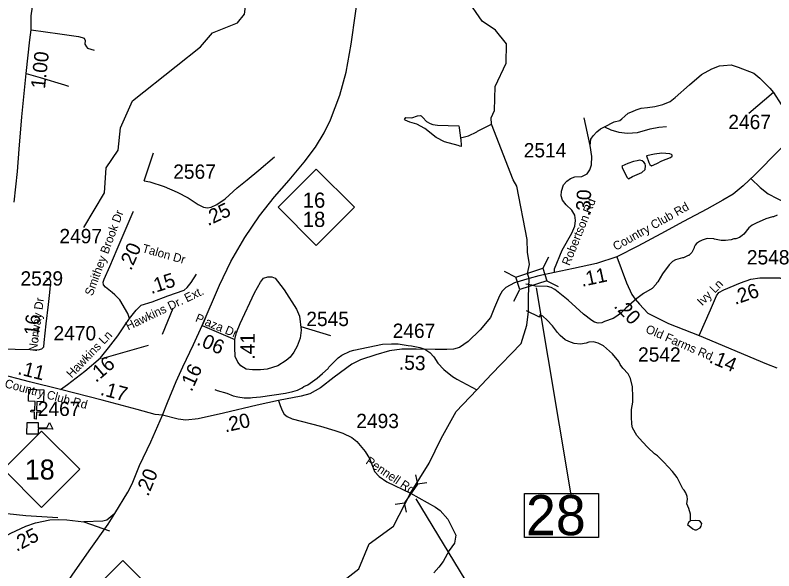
# Model space of a CAD drawing. Extents: x 1248089 to 1457196, y 820910 to 988753.
# Drawn here: x 1355719 to 1362337, y 860169 to 865020 of the extents above; entities that cross this region are included whole.
import ezdxf

# ---------------------------------------------------------------- set-up
doc = ezdxf.new("R2010")
doc.units = 0
for name, color, linetype in [('Exist Cultural Church CELL', 7, 'Continuous'), ('Exist Cultural Educational Facility High CELL', 7, 'Continuous'), ('Exist Hydrographic Creek Single Shore', 7, 'Continuous'), ('Exist Hydrographic Misc Water Feature', 7, 'Continuous'), ('Exist Road Non-System Type 51', 7, 'Continuous'), ('Exist Road Primary Interstate Ramp 1 Lane Attributed', 7, 'Continuous'), ('Exist Road Primary NC Attributed', 7, 'Continuous'), ('Exist Road Primary NC Shield CELL', 7, 'Continuous'), ('Exist Road Primary NC Shield Number Label', 7, 'Continuous'), ('Exist Road Secondary Structure Pipe CELL', 7, 'Continuous'), ('Exist Road Secondary Structure Standard Bridge CELL', 7, 'Continuous'), ('Exist Road Secondary Structure Standard Bridge Number Label', 7, 'Continuous'), ('Exist Road Secondary Type 51 Attributed', 7, 'Continuous'), ('Exist Road Secondary Type 51 Label', 7, 'Continuous'), ('Prop CMT Slope Fill', 7, 'Continuous'), ('Prop GRAU CAT1 Cell', 7, 'Continuous'), ('Prop Lane Arrow CELL', 7, 'Continuous'), ('Prop Lane Lines', 7, 'Continuous')]:
    doc.layers.add(name, color=color, linetype=linetype)

msp = doc.modelspace()

# ---------------------------------------------------------------- linework, layer by layer
at = {"layer": 'Exist Cultural Church CELL'}
msp.add_lwpolyline([(1355965.4, 861644.4), (1355908.5, 861646.5), (1355905.6, 861570.5), (1355937.5, 861569.2), (1355936.9, 861553.2), (1355904.9, 861554.5), (1355902.6, 861494.4), (1355886.6, 861495), (1355888.9, 861555.1), (1355857, 861556.4), (1355857.6, 861572.3), (1355889.6, 861571.1), (1355892.5, 861647.2), (1355834.9, 861649.5), (1355839.1, 861755.9), (1355969.6, 861750.8)], close=True, dxfattribs=at)
at = {"layer": 'Exist Cultural Educational Facility High CELL'}
msp.add_lwpolyline([(1355822.5, 861464.3), (1355920.5, 861463.4), (1355920, 861417.4), (1355995.1, 861416.7), (1356019.8, 861463.5), (1356048.5, 861406.6), (1355920, 861407.8), (1355919.5, 861361.8), (1355821.6, 861362.7)], close=True, dxfattribs=at)
at = {"layer": 'Exist Hydrographic Creek Single Shore'}
for points in [[(1357124.7, 864575.8), (1357336.3, 864743.5), (1357439.4, 864866.2), (1357658.4, 864953.8), (1357718.3, 865028), (1357737.4, 865162.3), (1357805.4, 865193.7), (1357962.3, 865131.5), (1358105.4, 865187.7), (1358427.4, 865447.1), (1358491.4, 865701.9), (1358724.3, 866055), (1358996.3, 866292.5), (1359711.3, 866544.1), (1360217.4, 866806.3), (1360342.4, 866813.7), (1360455.4, 866653.9), (1360684.4, 866439.1), (1360850.4, 866386.6)], [(1360062.5, 863582.2), (1359873.6, 864068.9), (1359870.8, 864123.7), (1359901.4, 864186.5), (1359905.4, 864396.4), (1360001.4, 864601.4), (1360005.4, 864768.7), (1359908.4, 864888.8), (1359793.4, 864966.6), (1359655.4, 865169.7), (1359666.4, 865267.9), (1359795.4, 865449.2), (1360076.4, 865719.2), (1360840.4, 866327.6), (1360850.4, 866386.6)], [(1359168.9, 860847.7), (1359331.4, 861109), (1359435.6, 861325.4), (1359567.4, 861560.4), (1359745.5, 861750.6), (1359875.5, 861885.7), (1360132.6, 862152.6), (1360183.6, 862314.9), (1360195.9, 862432.5), (1360195.9, 862560.9), (1360203.7, 862722.4), (1360187.4, 862765.9), (1360207.1, 862843.4)], [(1358059.4, 859726), (1358270.4, 859836.6), (1358717.4, 860185.4), (1358806.2, 860405.7), (1359018.6, 860560.2), (1359168.9, 860847.7)]]:
    msp.add_lwpolyline(points, dxfattribs=at)
at = {"layer": 'Exist Hydrographic Misc Water Feature'}
for points in [[(1356317.3, 863165.3), (1356499.4, 863470.2), (1356512.3, 863686.6), (1356616.4, 863842.1), (1356637.3, 864035.3), (1356742.4, 864272.9), (1357124.7, 864575.8)], [(1359602.6, 863950.7), (1359605.5, 863928.4), (1359610.7, 863888.2), (1359610.8, 863874.8), (1359596.8, 863875.1), (1359582.5, 863880.9), (1359465.2, 863915.7), (1359392.1, 863953.4), (1359293.7, 864031.8), (1359222.6, 864069.5), (1359163, 864086.9), (1359121.4, 864103.8), (1359115.6, 864110), (1359127.9, 864125.8), (1359179.8, 864122.5), (1359228.2, 864141.4), (1359252.3, 864142.8), (1359260.2, 864140.5), (1359275.9, 864126.2), (1359307.2, 864091.4), (1359338.8, 864074.7), (1359362.5, 864066.1), (1359402.5, 864061.2), (1359588.2, 864052.6), (1359592, 864036.7), (1359602.6, 863950.7)], [(1359602.6, 863950.7), (1359672.4, 863966.8), (1359745.2, 864001), (1359753.4, 864008.8), (1359873.6, 864068.9)], [(1361268.7, 863706.3), (1361315.4, 863725.7), (1361360, 863748.6), (1361436.5, 863776.8), (1361450.8, 863788.5), (1361449, 863798.5), (1361443.2, 863804.7), (1361429.4, 863810.9), (1361361.4, 863814.6), (1361297.2, 863808), (1361227.2, 863792.4), (1361247.5, 863733.3), (1361255.2, 863717.1), (1361268.7, 863706.3)], [(1361069.4, 863591.6), (1361104.8, 863612.7), (1361185.6, 863646.8), (1361214.2, 863674), (1361218.9, 863705.9), (1361215.3, 863722), (1361203.6, 863738.3), (1361187.9, 863748.7), (1361167.9, 863753.2), (1361143.8, 863749.7), (1361111.7, 863742.5), (1361063.3, 863725.7), (1361009.9, 863700.6), (1361018.3, 863682.8), (1361056.5, 863601.9), (1361069.4, 863591.6)], [(1360207.1, 862843.4), (1360189.7, 862951.4), (1360185.2, 863062.1), (1360094.4, 863526), (1360062.5, 863582.2)], [(1362365.4, 863274.7), (1362333, 863259.5), (1362325, 863259.6), (1362268.6, 863241.1), (1362181.8, 863205.1), (1362149.4, 863187.9), (1362118.9, 863164.6), (1362075.6, 863109.6), (1362061.3, 863096), (1362036.9, 863080.5), (1362004.6, 863067.3), (1361988.6, 863067.7), (1361964.4, 863060.3), (1361916.3, 863053.5), (1361876.3, 863054.4), (1361820.5, 863063.7), (1361812.6, 863067.9), (1361756.6, 863069.2), (1361712.3, 863056.3), (1361688, 863044.8), (1361663.6, 863027.5), (1361651.2, 863011.7), (1361642.9, 862995.9), (1361642.7, 862987.9), (1361621.8, 862948.5), (1361601.4, 862929), (1361597.2, 862921.1), (1361589.2, 862921.3), (1361548.8, 862902.2), (1361540.8, 862902.4), (1361478.4, 862883.9), (1361454, 862868.5), (1361423.3, 862841.2), (1361365.6, 862762.6), (1361324, 862691.6), (1361313.7, 862679.8), (1361311.5, 862671.9), (1361274.7, 862634.7), (1361199.6, 862590.5), (1361142.6, 862547.9), (1361046.6, 862462.2), (1361001.6, 862417.3), (1360969, 862392.1), (1360936.6, 862372.9), (1360860, 862346.7), (1360835.7, 862335.3), (1360803.6, 862332.1), (1360771.9, 862340.8), (1360748.2, 862355.4), (1360677.4, 862411), (1360544.2, 862532.2), (1360426.1, 862625), (1360394.6, 862641.7), (1360362.8, 862650.5), (1360258.8, 862654.9), (1360226.9, 862661.7), (1360174.7, 862672.7)], [(1361611.2, 860604.7), (1361610, 860665), (1361595.1, 860713.4), (1361578, 860753.8), (1361585, 860793.6), (1361581.5, 860817.7), (1361568.3, 860850), (1361554.8, 860874.4), (1361543.1, 860886.6), (1361493.2, 860983.8), (1361452.4, 861036.8), (1361376.3, 861118.6), (1361321.5, 861171.9), (1361295.9, 861190.5), (1361237.1, 861245.8), (1361190.3, 861294.9), (1361141.5, 861352.1), (1361105, 861416.9), (1361097.7, 861449.1), (1361098.2, 861473.1), (1361094.6, 861489.2), (1361096.6, 861577.2), (1361106.1, 861641), (1361107.8, 861720.8), (1361104.5, 861744.9), (1361105.2, 861776.9), (1361086.8, 861849.4), (1361065.7, 861889.9), (1361018.7, 861939), (1360995.5, 861971.5), (1360984.1, 861995.8), (1360929.7, 862065.1), (1360851.2, 862134.9), (1360803.7, 862158.1), (1360764, 862169), (1360723.9, 862166), (1360699.7, 862156.6), (1360651.4, 862147.6), (1360595.5, 862153), (1360547.9, 862170.2), (1360516.3, 862186.9), (1360473.1, 862223.9), (1360449.6, 862248.5), (1360407.1, 862309.5), (1360360.1, 862358.6), (1360320.9, 862391.5), (1360297.2, 862404.1), (1360292, 862384.7), (1360180, 862438)], [(1357459.7, 861753.7), (1357481.4, 861743.3), (1357565, 861721.2), (1357620.4, 861698), (1357660.2, 861687), (1357716.1, 861679.7), (1357772.1, 861680.3), (1357788.2, 861683.9), (1357860.3, 861688.2), (1358077.1, 861721), (1358141.5, 861735.5), (1358181.7, 861746.6), (1358222.1, 861765.6), (1358238.4, 861777.2), (1358270.7, 861792.4), (1358352.1, 861850.5), (1358401.1, 861891.3), (1358448.1, 861936.2), (1358454.3, 861946.1), (1358536.2, 862030), (1358568.8, 862053.3), (1358641.6, 862087.6), (1358673.8, 862096.8), (1358923, 862146.8), (1359003.1, 862150.9), (1359059.1, 862149.6), (1359146.7, 862135.5), (1359176.8, 862134.8), (1359250.4, 862119), (1359294.1, 862104.1), (1359335.5, 862075), (1359370.6, 862038.2), (1359407.3, 861983.3), (1359458.1, 861928.1), (1359532.7, 861866.4), (1359564.4, 861849.6), (1359572.2, 861841.4), (1359745.5, 861750.6)], [(1361611.2, 860604.7), (1361596.5, 860595.4), (1361583.9, 860573.1), (1361631.1, 860536.5), (1361646.9, 860528.1), (1361662.9, 860527.8), (1361695.3, 860545.1), (1361703.6, 860558.8), (1361708.2, 860582.7), (1361696.5, 860597), (1361684.8, 860605.2), (1361656.8, 860610), (1361611.2, 860604.7)]]:
    msp.add_lwpolyline(points, dxfattribs=at)
at = {"layer": 'Exist Road Non-System Type 51'}
msp.add_line((1358212.4, 862303.1), (1358468.5, 862224.9), dxfattribs=at)
for points in [[(1355857.2, 864890.8), (1356109.5, 864857.7), (1356271.7, 864833.7), (1356304.7, 864824.7), (1356319.7, 864818.7), (1356328.7, 864797.6), (1356325.7, 864767.6), (1356340.7, 864743.5), (1356349.7, 864731.5), (1356406.8, 864713.5)], [(1360858.9, 864046.2), (1360943, 864088.2), (1360994.1, 864100.3), (1361012.1, 864115.3), (1361036.1, 864139.3), (1361066.2, 864163.4), (1361105.2, 864178.4), (1361135.2, 864193.4), (1361180.3, 864208.5), (1361234.3, 864214.5), (1361300.4, 864223.5), (1361369.5, 864241.5), (1361432.6, 864265.6), (1361477.6, 864301.6), (1361600.8, 864412.8), (1361705.9, 864503), (1361796, 864551.1), (1361862.1, 864578.1), (1361898.1, 864581.2), (1361964.2, 864587.2), (1362027.2, 864566.1), (1362162.4, 864515), (1362216.4, 864469.9), (1362303.5, 864382.8), (1362333.6, 864343.7)], [(1355813.5, 864510.7), (1355938.3, 864476), (1356148.5, 864412.9), (1356184.6, 864400.9)], [(1362333.6, 864343.7), (1362120.3, 864160.4)], [(1362333.6, 864343.7), (1362399.7, 864241.5), (1362462.7, 864136.3), (1362513.8, 864052.2), (1362545.2, 864014)], [(1360735.1, 863883.2), (1360741.8, 863938), (1360759.8, 863968), (1360792.9, 864001.1), (1360825.9, 864028.1), (1360858.9, 864046.2)], [(1360858.9, 864046.2), (1360916, 864019.1), (1360985.1, 863998.1), (1361060.2, 863989.1), (1361147.2, 863995.1), (1361258.4, 864028.1), (1361333.5, 864043.2), (1361399.5, 864049.2)], [(1356845.6, 863572.9), (1356888.3, 863703.5), (1356926.1, 863817.1)], [(1362138.5, 863592.7), (1362218.6, 863514.4), (1362289, 863459.7), (1362445.4, 863377.5), (1362517.7, 863348.2)], [(1356020.1, 862598.7), (1356031.5, 862691.3), (1356020.4, 862711.2), (1355991.6, 862724.5)], [(1356091.9, 860630.9), (1355812.5, 860648.8), (1355510.7, 860680.1), (1355354.2, 860691.3), (1355293.9, 860689.1), (1355217.9, 860673.4)]]:
    msp.add_lwpolyline(points, dxfattribs=at)
at = {"layer": 'Exist Road Primary Interstate Ramp 1 Lane Attributed'}
msp.add_lwpolyline([(1356587.9, 860669.7), (1356519.5, 860612.9), (1356484.5, 860602.6), (1356318.9, 860597.6)], dxfattribs=at)
at = {"layer": 'Exist Road Primary NC Attributed'}
for points in [[(1357351.6, 862311.2), (1357502.2, 862663.8), (1357601.7, 862871.1), (1357722.8, 863078.4), (1357849.2, 863269.5), (1357980.4, 863434.9), (1358109.5, 863580.2), (1358241.3, 863736.4), (1358338.1, 863868.3), (1358413.4, 863992.1), (1358469.9, 864105.2), (1358550.2, 864321.9), (1358606.7, 864523.8), (1358649.7, 864766.1), (1358724.9, 865305.4)], [(1357005.4, 861529.2), (1357047.3, 861640.2), (1357122.6, 861821.9), (1357180.5, 861949.4), (1357275.1, 862146.5), (1357351.6, 862311.2)], [(1356587.9, 860669.7), (1356701.9, 860854.7), (1356738.4, 860929.2), (1356804, 861089.6), (1356902.5, 861296.3), (1357005.4, 861529.2)], [(1355298.7, 860301.7), (1355470, 860382.6), (1355681.8, 860499), (1355811.2, 860558.3), (1355897.6, 860588.5), (1356022.4, 860613.2), (1356097.9, 860617.4), (1356169.5, 860613.8), (1356318.9, 860597.6)], [(1356530.1, 860576.4), (1356587.9, 860669.7)], [(1355854.4, 859240.5), (1355898.6, 859445.5), (1355950.1, 859610.3), (1356059.8, 859860.9), (1356138.7, 860015.3), (1356217.6, 860132), (1356363.6, 860343.5), (1356530.1, 860576.4)], [(1356318.9, 860597.6), (1356540.9, 860519.9)]]:
    msp.add_lwpolyline(points, dxfattribs=at)
at = {"layer": 'Exist Road Primary NC Shield CELL'}
for points in [[(1358011.9, 863343.7), (1358344.9, 863676.7), (1358677.9, 863343.7), (1358344.9, 863010.7)], [(1355616.4, 861055.9), (1355949.4, 861388.9), (1356282.4, 861055.9), (1355949.4, 860722.9)], [(1356325.8, 859925.8), (1356658.8, 860258.8), (1356991.8, 859925.8), (1356658.8, 859592.8)]]:
    msp.add_lwpolyline(points, close=True, dxfattribs=at)
at = {"layer": 'Exist Road Secondary Structure Pipe CELL'}
for p, q in [((1359211.7, 861007.5), (1359228.5, 860925.9)), ((1359228.5, 860925.9), (1359115.1, 860763.2)), ((1359310.9, 860938.3), (1359228.5, 860925.9)), ((1359032.7, 860750.8), (1359115.1, 860763.2)), ((1359131.9, 860681.6), (1359115.1, 860763.2))]:
    msp.add_line(p, q, dxfattribs=at)
at = {"layer": 'Exist Road Secondary Structure Standard Bridge CELL'}
for p, q in [((1360321.7, 862809.7), (1360373.5, 862910.4)), ((1359984.9, 862786.2), (1360085.6, 862734.4)), ((1360356.3, 862702), (1360457, 862650.2)), ((1360069.2, 862523.5), (1360121, 862624.2))]:
    msp.add_line(p, q, dxfattribs=at)
msp.add_lwpolyline([(1360085.6, 862734.4), (1360321.6, 862810.2), (1360357, 862700), (1360121, 862624.2)], close=True, dxfattribs=at)
at = {"layer": 'Exist Road Secondary Structure Standard Bridge Number Label'}
msp.add_line((1360263.9, 862639), (1360564.9, 860832.7), dxfattribs=at)
msp.add_lwpolyline([(1360162.9, 860843.2), (1360807, 860843.2), (1360807, 860460.9), (1360162.9, 860460.9)], close=True, dxfattribs=at)
at = {"layer": 'Exist Road Secondary Type 51 Attributed'}
for points in [[(1355711.2, 863386.9), (1355738.1, 863656.1), (1355754.3, 863850), (1355775.8, 864132.6), (1355813.5, 864510.7), (1355845.7, 864804.1), (1355857.2, 864890.8), (1355859.2, 865014.1), (1355884.2, 865194.3), (1355896.7, 865351.7), (1355920.9, 865701.6), (1355947.7, 865953.7), (1355985.4, 866249.8), (1355988.1, 866322.5), (1356001.5, 866525.4), (1356028.4, 866721.9), (1356047.2, 866918.4), (1356066, 867045), (1356101.7, 867168.1), (1356138, 867247.5), (1356180.6, 867328.1)], [(1363510.3, 864972.2), (1363471.4, 864942.1), (1363368.6, 864843.6), (1363106.7, 864577.4), (1362957.9, 864430.8), (1362833.2, 864301.6), (1362545.2, 864014), (1362385.5, 863845.4), (1362171.5, 863625.2), (1362070.9, 863531.1), (1361981.2, 863456.6), (1361891.5, 863404.1), (1361753.7, 863325.3), (1361548.1, 863218), (1361351.2, 863110.8), (1361150, 863003.5), (1360966.8, 862910.7)], [(1360423.7, 862773.2), (1360422.6, 862805.8), (1360490.7, 862968.2), (1360574.4, 863116.9), (1360600.1, 863176.8), (1360606.9, 863228.1), (1360601.8, 863274.2), (1360574.4, 863317), (1360526.6, 863364.9), (1360494.2, 863404.4), (1360482.2, 863443.7), (1360483.9, 863483.1), (1360502.7, 863537.8), (1360531.7, 863572), (1360562.5, 863594.2), (1360601.8, 863607.9), (1360663.3, 863613), (1360709.4, 863635.3), (1360733.3, 863671.2), (1360745.3, 863712.2), (1360750.4, 863787.4), (1360735.1, 863883.2), (1360681.8, 864125.3)], [(1356845.6, 863572.9), (1356894.6, 863564.9), (1357019.5, 863524.9), (1357133.4, 863474.9), (1357227.3, 863424.9), (1357316.3, 863366.9), (1357363.2, 863344.9), (1357396.2, 863337.9), (1357428.2, 863342.9), (1357479.1, 863366.9), (1357551.1, 863416.9), (1357655, 863511.9), (1357742.9, 863583.9), (1357845.9, 863666.9), (1357982.4, 863782.4)], [(1356715.3, 862372.4), (1356701.7, 862415.9), (1356631.8, 862533.9), (1356589.8, 862577.9), (1356564.7, 862598.8), (1356506.2, 862644.3), (1356489.9, 862666), (1356487.9, 862690), (1356495.9, 862716), (1356545.9, 862826), (1356607.8, 862978), (1356749.7, 863302.1), (1356752.3, 863309.3)], [(1360966.8, 862910.7), (1360790.9, 862852.5), (1360591, 862809.8), (1360423.7, 862773.2)], [(1360966.8, 862910.7), (1361051.2, 862684.8), (1361099, 862580.5), (1361126.3, 862539.5), (1361163.9, 862496.8), (1361239.1, 862418.1), (1361418.5, 862327.5), (1361684.7, 862223.6)], [(1356715.3, 862372.4), (1356775.8, 862444.3), (1356819.4, 862487.9), (1356915.1, 862517.5), (1357051.7, 862571.1), (1357193.8, 862620.4), (1357220.6, 862641.5), (1357254.4, 862685.2), (1357300.8, 862758.5)], [(1357634.8, 862189.6), (1357650, 862250.3), (1357682.5, 862328.3), (1357808.2, 862595.1), (1357858, 862688.3), (1357886.2, 862723), (1357923, 862736), (1357957.7, 862736), (1357988, 862725.2), (1358007.5, 862697), (1358066, 862623.3), (1358172.2, 862454.1), (1358198.2, 862393.4), (1358215.3, 862270.2)], [(1360423.7, 862773.2), (1360285.7, 862743.7), (1360203.7, 862722.4)], [(1360203.7, 862722.4), (1360073.5, 862684.5), (1360000, 862641.8), (1359968, 862610.3), (1359943.9, 862569.3), (1359899.4, 862466.9), (1359866.9, 862381.4), (1359774.7, 862272), (1359671.2, 862170.5), (1359596.1, 862119.2), (1359541.4, 862103.8), (1359483.3, 862102.1), (1359384.2, 862100.4), (1359217.7, 862105.6), (1359093, 862105.6), (1358985.4, 862090.2), (1358864, 862056), (1358730.8, 862011.6), (1358657.3, 861974), (1358501.8, 861861.1), (1358383.9, 861767.1), (1358290, 861715.8), (1358213.1, 861693.5), (1358015.1, 861655)], [(1361684.7, 862223.6), (1361783.5, 862449.1), (1361836.4, 862570.5), (1361858.6, 862597.9), (1361901.3, 862621.8), (1362046.6, 862683.3), (1362137.1, 862714.1), (1362214, 862726.1), (1362294.3, 862727.8), (1362388.3, 862726.1), (1362444.7, 862702.2), (1362595.8, 862630.4), (1362710.2, 862568.8), (1362755.1, 862528.1)], [(1355587.9, 862106.5), (1355848.8, 862101.7), (1355920.3, 862099.6), (1355952.8, 862108.2), (1355970.1, 862123.4), (1355972.3, 862162.4), (1355989.6, 862325.1), (1356009.1, 862494.2), (1356020.1, 862598.7)], [(1356115.5, 861753.1), (1356175.3, 861796.4), (1356327, 861911.3), (1356463.3, 862028.7), (1356533, 862116.1), (1356613.2, 862220.2), (1356671.6, 862309), (1356715.3, 862372.4)], [(1357351.6, 862311.2), (1357634.8, 862189.6)], [(1358215.3, 862270.2), (1358204.7, 862200.4), (1358178.7, 862131), (1358150.5, 862079), (1358118, 862033.4), (1358083.4, 862005.2), (1358009.7, 861957.5), (1357916.5, 861929.3), (1357860.2, 861922.8), (1357788.7, 861922.8), (1357734.5, 861929.3), (1357687.5, 861957.6)], [(1361684.7, 862223.6), (1362272.1, 861977.8), (1362363.1, 861941.1)], [(1357687.5, 861957.6), (1357660.8, 861990), (1357639.2, 862039.9), (1357634.8, 862118), (1357634.8, 862189.6)], [(1356115.5, 861753.1), (1355844.6, 861820.3), (1355552.1, 861894)], [(1357005.4, 861529.2), (1356940.1, 861534.9), (1356781.8, 861577.4), (1356476.8, 861658.6), (1356115.5, 861753.1)], [(1358015.1, 861655), (1357830.9, 861616), (1357536.2, 861546.6), (1357315.2, 861496.7), (1357209, 861485.9), (1357141.9, 861494.5), (1357005.4, 861529.2)], [(1358015.1, 861655), (1358030.1, 861611.3), (1358047.5, 861568.8), (1358066.8, 861536), (1358091.9, 861516.7), (1358136.3, 861497.3), (1358381.5, 861433.6), (1358508.9, 861394.9), (1358576.5, 861369.8), (1358655.2, 861333.8), (1358699.6, 861299), (1358771, 861210.1), (1358809.6, 861150.2), (1358836.7, 861084.5), (1358854.1, 861036.2), (1358894.6, 860991.8), (1358962.2, 860945.4), (1359168.9, 860847.7), (1359384.5, 860726.1), (1359427, 860697.1), (1359492.6, 860621.8), (1359562.1, 860480.7), (1359558.2, 860446), (1359550.5, 860411.2), (1359506.1, 860345.5), (1359454, 860250.8), (1359415.4, 860200.6), (1359371, 860152.3)]]:
    msp.add_lwpolyline(points, dxfattribs=at)
at = {"layer": 'Exist Road Secondary Type 51 Label'}
for points in [[(1357004.4, 862236), (1357096.3, 862462.8)], [(1356879.6, 862137.4), (1356472.4, 862019.1)]]:
    msp.add_lwpolyline(points, dxfattribs=at)
at = {"layer": 'Prop Lane Arrow CELL'}
msp.add_line((1359213.3, 860797.1), (1359958.9, 859572.3), dxfattribs=at)

# ---------------------------------------------------------------- texts
at = {"layer": 'Exist Road Primary NC Shield Number Label'}
for s, height, p in [('16', 132.5, (1358227.4, 863339.3)), ('18', 132.5, (1358227.4, 863171.3)), ('18', 175, (1355803.5, 860966.2))]:
    msp.add_text(s, height=height, dxfattribs=at).set_placement(p)
at = {"layer": 'Exist Road Secondary Structure Standard Bridge Number Label'}
msp.add_text('28', height=350, dxfattribs=at).set_placement((1360175.4, 860480.7))
at = {"layer": 'Exist Road Secondary Type 51 Label'}
for s, rotation, p in [('Robertson Rd', 68.05718, (1360554.4, 862827.8)), ('Country Club Rd', 29.44933, (1360959.2, 862961.9)), ('Smithey Brook Dr', 69.68102, (1356393.4, 862563.8)), ('Talon Dr', 344.29716, (1356821.2, 862952.1)), ('Ivy Ln', 45.35779, (1361712.2, 862477.8)), ('Hawkins Dr. Ext.', 25.5775, (1356704.4, 862266.8)), ('Norway Dr', 82.42777, (1355908.5, 862079.7)), ('Plaza Dr', 337.64242, (1357284.5, 862349.2)), ('Old Farms Rd', 336.61229, (1361211.8, 862252.5)), ('Hawkins Ln', 46.05365, (1356211.8, 861848.1)), ('Country Club Rd', 344.99193, (1355622.1, 861772.7)), ('Pennell Rd', 325.85999, (1358770.6, 861109))]:
    msp.add_text(s, height=75, rotation=rotation, dxfattribs=at).set_placement(p)
at = {"layer": 'Prop CMT Slope Fill'}
for s, rotation, p in [('.16', 65.57296, (1357258.1, 861726.9)), ('.20', 67.73996, (1356879.2, 860813.3)), ('.25', 27.05113, (1355730.9, 860334.6))]:
    msp.add_text(s, height=125, rotation=rotation, dxfattribs=at).set_placement(p)
at = {"layer": 'Prop GRAU CAT1 Cell'}
for s, rotation, p in [('1.00', 83.72229, (1355978.6, 864372.7)), ('.30', 87.51247, (1360734.4, 863263.8)), ('.25', 25.22181, (1357401.5, 863177.3)), ('.20', 66.35284, (1356729.8, 862784.6)), ('.11', 12.07046, (1360663.8, 862648.5)), ('.15', 18.0167, (1356906, 862584.4)), ('.26', 18.77213, (1361999.1, 862490.6)), ('.20', 313.70462, (1360935.6, 862475.5)), ('.16', 83.91614, (1355914.4, 862172.4)), ('.06', 336.75833, (1357295.3, 862145.8)), ('.41', 90, (1357809, 862013.2)), ('.14', 337.29579, (1361765.6, 861990.8)), ('.16', 40.71136, (1356423.5, 861807.9)), ('.53', 358.19672, (1359064.9, 861926.7)), ('.11', 345.85321, (1355734.4, 861887.4)), ('.17', 345.10249, (1356455, 861706.8)), ('.20', 12.7167, (1357551.8, 861377))]:
    msp.add_text(s, height=125, rotation=rotation, dxfattribs=at).set_placement(p)
at = {"layer": 'Prop Lane Lines'}
for s, p in [('2467', (1361940.1, 864025.4)), ('2514', (1360155.3, 863778.4)), ('2567', (1357097.7, 863591.5)), ('2497', (1356105.1, 863029.1)), ('2548', (1362101.8, 862844.2)), ('2529', (1355765.3, 862659.3)), ('2545', (1358258.8, 862306)), ('2470', (1356053.4, 862181.3)), ('2467', (1359012.2, 862202.5)), ('2542', (1361152.8, 861995.4)), ('2467', (1355916.2, 861521.2)), ('2493', (1358694.6, 861415.3))]:
    msp.add_text(s, height=125, dxfattribs=at).set_placement(p)

doc.saveas('drawing.dxf')
